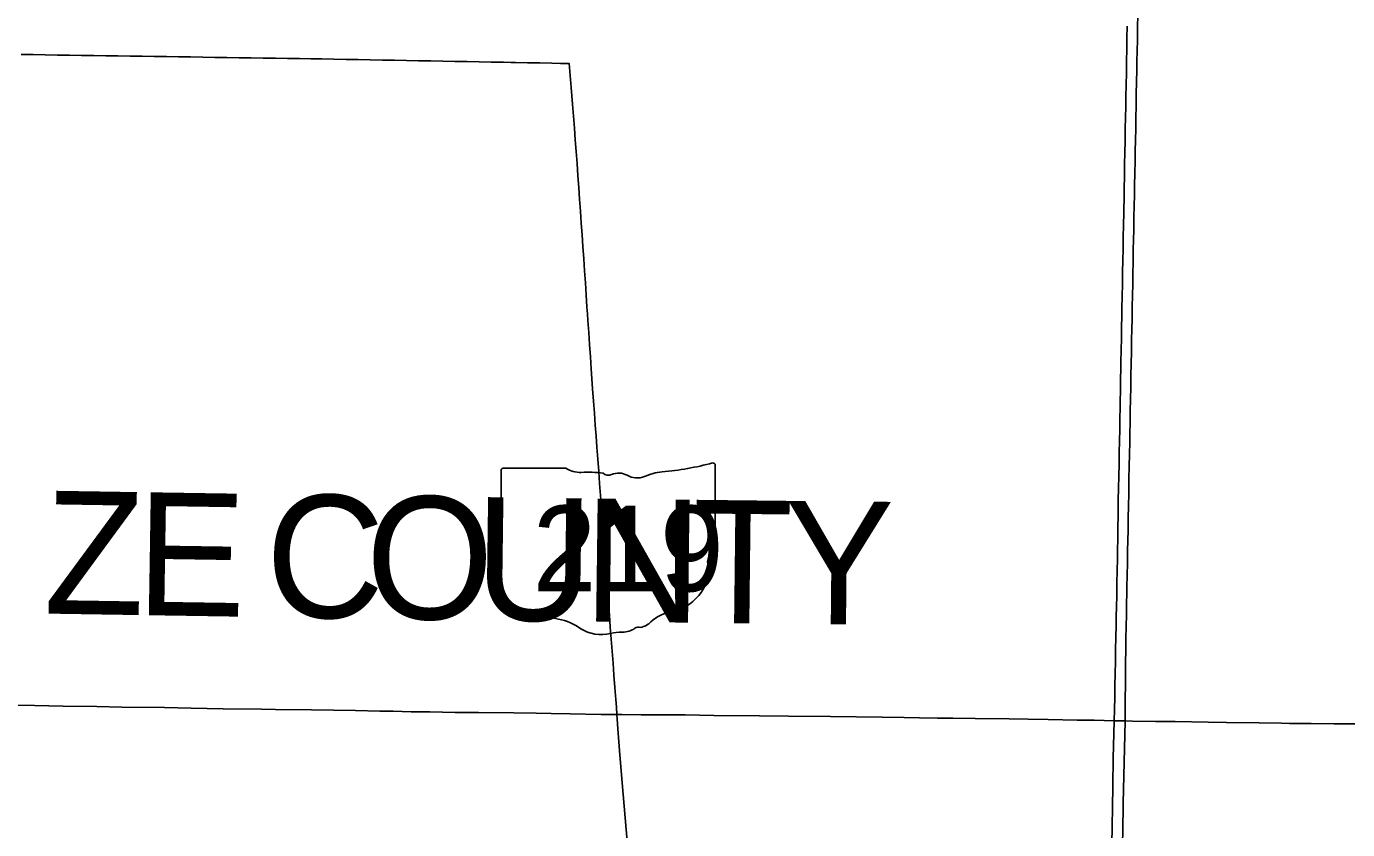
# Model space of a CAD drawing. Extents: x 0 to 34, y 0 to 22.
# Drawn here: x 5.3377 to 5.5103, y 19.3847 to 19.4897 of the extents above; entities that cross this region are included whole.
import ezdxf

# ---------------------------------------------------------------- set-up
doc = ezdxf.new("R2010")
doc.units = 0
for name, color, linetype in [('GM_X_County', 7, 'Continuous'), ('GM_X_County_Text', 7, 'Continuous'), ('GM_X_Interstate_Route', 7, 'Continuous'), ('GM_X_State_Location', 7, 'Continuous'), ('GM_X_State_Route', 7, 'Continuous'), ('GM_X_State_Shield', 7, 'Continuous')]:
    doc.layers.add(name, color=color, linetype=linetype)

msp = doc.modelspace()

# ---------------------------------------------------------------- linework, layer by layer
at = {"layer": 'GM_X_County'}
for points in [[(5.33372632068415, 19.400996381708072), (5.338736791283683, 19.400930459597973), (5.342480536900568, 19.400867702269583), (5.346858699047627, 19.400821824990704), (5.350127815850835, 19.400752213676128), (5.355718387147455, 19.400669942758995), (5.359198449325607, 19.400617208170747), (5.363364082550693, 19.400526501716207), (5.368374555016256, 19.400464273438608), (5.3702197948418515, 19.40043263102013), (5.374913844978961, 19.400380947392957), (5.38066262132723, 19.400290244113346), (5.3838262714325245, 19.40023275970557), (5.385567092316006, 19.400196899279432), (5.387938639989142, 19.400135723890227), (5.390365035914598, 19.400109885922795), (5.3936853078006, 19.400052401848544), (5.396744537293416, 19.400048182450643), (5.401333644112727, 19.4000007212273), (5.404286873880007, 19.39996169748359), (5.406237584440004, 19.399905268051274), (5.4087156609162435, 19.399846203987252), (5.4127752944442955, 19.39978819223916), (5.414796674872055, 19.39977553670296), (5.415465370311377, 19.399770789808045), (5.417996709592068, 19.399741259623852), (5.419578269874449, 19.399722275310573), (5.422318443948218, 19.39971752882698), (5.423743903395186, 19.399711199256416), (5.427487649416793, 19.39964527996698), (5.433447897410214, 19.399599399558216), (5.437245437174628, 19.399556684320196), (5.442730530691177, 19.399497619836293), (5.449481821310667, 19.399407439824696), (5.4523285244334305, 19.399371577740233), (5.454333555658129, 19.399358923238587), (5.456705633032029, 19.39931567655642), (5.458710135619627, 19.399298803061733), (5.4616106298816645, 19.399252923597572), (5.466039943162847, 19.399204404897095), (5.468518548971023, 19.399153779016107), (5.471154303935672, 19.399103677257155), (5.4749460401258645, 19.399033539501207), (5.477159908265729, 19.399024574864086), (5.47975980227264, 19.398953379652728), (5.4811715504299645, 19.398932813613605), (5.482168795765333, 19.39891857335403), (5.485173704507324, 19.398872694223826), (5.487756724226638, 19.398848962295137), (5.492026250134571, 19.398778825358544), (5.4944505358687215, 19.398722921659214), (5.498722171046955, 19.398672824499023), (5.501636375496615, 19.398632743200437), (5.502662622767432, 19.398611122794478), (5.505515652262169, 19.398592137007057), (5.508522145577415, 19.3985736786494), (5.511211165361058, 19.39855627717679)], [(5.511211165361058, 19.39855627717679), (5.508522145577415, 19.3985736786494), (5.505515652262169, 19.398592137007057), (5.502662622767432, 19.398611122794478), (5.501636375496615, 19.398632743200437), (5.498722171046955, 19.398672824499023), (5.4944505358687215, 19.398722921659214), (5.492026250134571, 19.398778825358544), (5.487756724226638, 19.398848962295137), (5.485173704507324, 19.398872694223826), (5.482168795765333, 19.39891857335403), (5.4811715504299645, 19.398932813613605), (5.47975980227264, 19.398953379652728), (5.477159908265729, 19.399024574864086), (5.4749460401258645, 19.399033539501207), (5.471154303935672, 19.399103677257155), (5.468518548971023, 19.399153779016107), (5.466039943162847, 19.399204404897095), (5.4616106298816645, 19.399252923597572), (5.458710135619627, 19.399298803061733), (5.456705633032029, 19.39931567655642), (5.454333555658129, 19.399358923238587), (5.4523285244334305, 19.399371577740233), (5.449481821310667, 19.399407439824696), (5.442730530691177, 19.399497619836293), (5.437245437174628, 19.399556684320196), (5.433447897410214, 19.399599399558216), (5.427487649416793, 19.39964527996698), (5.423743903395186, 19.399711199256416), (5.422318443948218, 19.39971752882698), (5.419578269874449, 19.399722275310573), (5.417996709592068, 19.399741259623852), (5.415465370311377, 19.399770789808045), (5.414796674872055, 19.39977553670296), (5.4127752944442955, 19.39978819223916), (5.4087156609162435, 19.399846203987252), (5.406237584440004, 19.399905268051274), (5.404286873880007, 19.39996169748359), (5.401333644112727, 19.4000007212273), (5.396744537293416, 19.400048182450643), (5.3936853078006, 19.400052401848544), (5.390365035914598, 19.400109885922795), (5.387938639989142, 19.400135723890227), (5.385567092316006, 19.400196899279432), (5.3838262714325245, 19.40023275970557), (5.38066262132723, 19.400290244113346), (5.374913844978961, 19.400380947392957), (5.3702197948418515, 19.40043263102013), (5.368374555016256, 19.400464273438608), (5.363364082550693, 19.400526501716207), (5.359198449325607, 19.400617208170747), (5.355718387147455, 19.400669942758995), (5.350127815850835, 19.400752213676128), (5.346858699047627, 19.400821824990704), (5.342480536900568, 19.400867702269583), (5.338736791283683, 19.400930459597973), (5.33372632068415, 19.400996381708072)]]:
    msp.add_lwpolyline(points, dxfattribs=at)
at = {"layer": 'GM_X_Interstate_Route'}
for points in [[(5.481191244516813, 19.398886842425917), (5.481240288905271, 19.40660637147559), (5.481270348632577, 19.40815628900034), (5.481300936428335, 19.40970673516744), (5.4813336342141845, 19.41128829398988), (5.481366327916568, 19.412869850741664), (5.481399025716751, 19.41445141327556), (5.481419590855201, 19.41543494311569), (5.481440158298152, 19.416417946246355), (5.48146969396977, 19.417999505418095), (5.481499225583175, 19.419581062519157), (5.481528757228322, 19.421162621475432), (5.481554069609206, 19.422522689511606), (5.481579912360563, 19.423882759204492), (5.481609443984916, 19.425464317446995), (5.481638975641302, 19.427045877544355), (5.4816685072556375, 19.42862743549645), (5.481686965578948, 19.42963153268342), (5.481705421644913, 19.430636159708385), (5.481736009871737, 19.432217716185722), (5.481766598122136, 19.433799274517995), (5.481797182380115, 19.43538083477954), (5.481820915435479, 19.436608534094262), (5.481844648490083, 19.43783623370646), (5.481873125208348, 19.439418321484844), (5.481901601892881, 19.44100040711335), (5.4819300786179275, 19.442582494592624), (5.4819575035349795, 19.44410920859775), (5.4819843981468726, 19.445635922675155), (5.482018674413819, 19.447217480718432), (5.48205295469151, 19.448799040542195), (5.482081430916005, 19.4501264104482), (5.482109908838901, 19.451454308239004), (5.4821357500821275, 19.45303639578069), (5.482162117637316, 19.454618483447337), (5.482184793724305, 19.455994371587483), (5.482207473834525, 19.457370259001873), (5.48223805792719, 19.45895181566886), (5.482268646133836, 19.460533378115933), (5.482293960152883, 19.461847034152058), (5.482319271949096, 19.4631612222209), (5.482349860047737, 19.46474278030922), (5.482380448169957, 19.46632434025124), (5.482405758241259, 19.467638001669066), (5.4824310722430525, 19.468951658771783), (5.482464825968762, 19.470533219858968), (5.482499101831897, 19.47211477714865), (5.482527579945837, 19.473456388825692), (5.482556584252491, 19.474797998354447), (5.4825808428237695, 19.476380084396), (5.482603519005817, 19.477842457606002), (5.482626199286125, 19.479304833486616), (5.482657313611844, 19.480886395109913), (5.482687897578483, 19.482467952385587), (5.482718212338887, 19.484008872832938), (5.482742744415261, 19.485256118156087), (5.4827659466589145, 19.486462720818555), (5.48279706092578, 19.488044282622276), (5.482828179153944, 19.489625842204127), (5.482858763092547, 19.491207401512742)], [(5.4797794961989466, 19.398907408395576), (5.479809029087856, 19.400488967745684), (5.479836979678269, 19.40201146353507), (5.479865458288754, 19.403534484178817), (5.4798960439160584, 19.405116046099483), (5.479926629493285, 19.40669760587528), (5.479957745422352, 19.40827916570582), (5.479988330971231, 19.409860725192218), (5.480019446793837, 19.411442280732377), (5.480042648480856, 19.4126251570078), (5.480065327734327, 19.413808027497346), (5.480094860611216, 19.415389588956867), (5.480124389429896, 19.416971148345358), (5.480153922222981, 19.418552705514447), (5.480183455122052, 19.42013426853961), (5.480206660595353, 19.42137515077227), (5.4802298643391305, 19.422615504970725), (5.48025095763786, 19.42419759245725), (5.48027205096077, 19.425779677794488), (5.480285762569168, 19.426785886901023), (5.480299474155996, 19.42779209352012), (5.480333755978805, 19.42937365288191), (5.480368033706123, 19.43095521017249), (5.480402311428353, 19.432536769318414), (5.480435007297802, 19.434022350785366), (5.4804671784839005, 19.43550845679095), (5.480497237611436, 19.43709001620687), (5.480527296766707, 19.438671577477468), (5.480546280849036, 19.43965721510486), (5.480564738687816, 19.44064285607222), (5.480590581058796, 19.442224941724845), (5.4806158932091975, 19.44380703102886), (5.480632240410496, 19.444813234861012), (5.480648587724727, 19.44581944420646), (5.480676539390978, 19.44740153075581), (5.48070449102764, 19.448983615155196), (5.48073296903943, 19.450565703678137), (5.480753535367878, 19.451722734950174), (5.480774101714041, 19.452879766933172), (5.480805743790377, 19.454461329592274), (5.480837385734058, 19.45604288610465), (5.480868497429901, 19.45762444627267), (5.480898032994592, 19.4591105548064), (5.480927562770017, 19.460596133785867), (5.480958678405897, 19.462177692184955), (5.480989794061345, 19.46375925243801), (5.481020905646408, 19.465340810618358), (5.48103672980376, 19.466156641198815), (5.481053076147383, 19.466972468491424), (5.481081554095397, 19.468554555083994), (5.481110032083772, 19.470136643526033), (5.481138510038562, 19.471718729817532), (5.481165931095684, 19.47321801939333), (5.481192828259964, 19.474716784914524), (5.481223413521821, 19.476298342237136), (5.481254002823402, 19.477879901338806), (5.481279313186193, 19.47919356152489), (5.481304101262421, 19.48050721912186), (5.4813331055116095, 19.482089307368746), (5.481361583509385, 19.48367139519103), (5.48136802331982, 19.484022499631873), (5.481390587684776, 19.485253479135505), (5.481417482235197, 19.48672429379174), (5.481443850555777, 19.488195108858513), (5.481474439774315, 19.489776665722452)], [(5.4794024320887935, 19.380297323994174), (5.479494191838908, 19.385203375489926), (5.479549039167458, 19.387577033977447), (5.479598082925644, 19.390479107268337), (5.479651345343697, 19.394066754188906), (5.4797794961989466, 19.398907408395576)], [(5.480139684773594, 19.345307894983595), (5.480160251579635, 19.34653190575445), (5.480238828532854, 19.35180500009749), (5.480266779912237, 19.353070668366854), (5.48032848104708, 19.355548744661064), (5.480407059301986, 19.359977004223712), (5.480423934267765, 19.361242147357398), (5.480441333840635, 19.36234960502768), (5.480491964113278, 19.364827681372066), (5.48053573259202, 19.36725302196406), (5.480562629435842, 19.368571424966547), (5.480613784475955, 19.37068034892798), (5.480690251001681, 19.374053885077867), (5.4807382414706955, 19.37679563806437), (5.480759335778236, 19.37806078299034), (5.480834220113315, 19.38222641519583), (5.480855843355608, 19.383175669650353), (5.480884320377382, 19.38438807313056), (5.480958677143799, 19.388183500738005), (5.481191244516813, 19.398886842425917)]]:
    msp.add_lwpolyline(points, dxfattribs=at)
at = {"layer": 'GM_X_State_Route'}
for points in [[(5.336979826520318, 19.486065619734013), (5.338561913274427, 19.486042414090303), (5.340144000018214, 19.486019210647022), (5.3417260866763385, 19.485996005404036), (5.343308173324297, 19.485972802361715), (5.344890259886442, 19.485949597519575), (5.346472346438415, 19.485926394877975), (5.348054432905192, 19.485903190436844), (5.3496365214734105, 19.48587945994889), (5.351218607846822, 19.485856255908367), (5.352800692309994, 19.485832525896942), (5.354382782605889, 19.485809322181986), (5.355964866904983, 19.485785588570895), (5.35754695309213, 19.485762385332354), (5.3591290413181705, 19.485738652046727), (5.360711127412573, 19.485715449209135), (5.362293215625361, 19.485691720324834), (5.36387530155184, 19.485668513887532), (5.365457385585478, 19.485644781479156), (5.367039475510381, 19.48562157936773), (5.368621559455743, 19.48559784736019), (5.3702036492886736, 19.485574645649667), (5.3717857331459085, 19.48555091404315), (5.373367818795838, 19.48552770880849), (5.374816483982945, 19.48550608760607), (5.376265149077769, 19.485484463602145), (5.377846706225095, 19.48545493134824), (5.379428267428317, 19.48542540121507), (5.381009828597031, 19.48539586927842), (5.3825913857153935, 19.4853663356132), (5.384172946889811, 19.485336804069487), (5.385754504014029, 19.485307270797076), (5.387336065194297, 19.485277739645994), (5.38891762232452, 19.48524820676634), (5.390499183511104, 19.48521867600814), (5.392080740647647, 19.48518914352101), (5.393662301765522, 19.485159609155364), (5.395243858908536, 19.48513007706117), (5.3968254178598, 19.485101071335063), (5.39840697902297, 19.485071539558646), (5.399239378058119, 19.485056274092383)], [(5.399239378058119, 19.485056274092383), (5.399988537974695, 19.48504253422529), (5.4009550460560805, 19.485024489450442)], [(5.4009550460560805, 19.485024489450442), (5.401570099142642, 19.48501300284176), (5.403151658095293, 19.484983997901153), (5.4047332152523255, 19.48495446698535), (5.406314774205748, 19.484925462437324), (5.4074501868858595, 19.484904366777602), (5.408585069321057, 19.48488327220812), (5.408711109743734, 19.483306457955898), (5.408837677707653, 19.48172964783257), (5.4089236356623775, 19.480655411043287), (5.40900959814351, 19.479581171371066), (5.409132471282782, 19.4780038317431), (5.4092553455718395, 19.476426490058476), (5.4093740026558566, 19.474898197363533), (5.409492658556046, 19.47337042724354), (5.409608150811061, 19.471792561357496), (5.409724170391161, 19.470214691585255), (5.409835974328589, 19.46868639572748), (5.40994829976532, 19.46715757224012), (5.4100569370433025, 19.465579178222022), (5.410165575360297, 19.464000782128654), (5.410270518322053, 19.462471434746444), (5.410375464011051, 19.460942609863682), (5.410480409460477, 19.459364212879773), (5.41058535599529, 19.457785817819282), (5.410690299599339, 19.45620742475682), (5.410795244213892, 19.45462902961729), (5.410900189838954, 19.453050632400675), (5.41095872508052, 19.452170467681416), (5.41101726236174, 19.451290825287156), (5.411126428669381, 19.449712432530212), (5.411235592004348, 19.448134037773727), (5.411344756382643, 19.446555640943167), (5.411453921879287, 19.44497724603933), (5.411544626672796, 19.44365778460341), (5.411635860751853, 19.442337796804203), (5.4117513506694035, 19.440759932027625), (5.411866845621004, 19.43918206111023), (5.41198233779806, 19.43760419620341), (5.412088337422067, 19.436161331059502), (5.412193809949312, 19.43471794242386), (5.412312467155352, 19.433140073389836), (5.412431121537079, 19.431562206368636), (5.4125497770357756, 19.42998433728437), (5.412668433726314, 19.42840647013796), (5.412787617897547, 19.426828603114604), (5.412894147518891, 19.425415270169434), (5.413000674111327, 19.424001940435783), (5.413118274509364, 19.422424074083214), (5.413235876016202, 19.420846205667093), (5.413327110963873, 19.41962008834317), (5.41341834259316, 19.418393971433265), (5.41353278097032, 19.416816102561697), (5.4136466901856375, 19.415238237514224), (5.413735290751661, 19.414011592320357), (5.413824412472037, 19.41278441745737), (5.413944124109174, 19.411207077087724), (5.414063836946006, 19.409629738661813), (5.414183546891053, 19.40805239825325), (5.414303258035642, 19.406475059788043), (5.414423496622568, 19.404897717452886), (5.414543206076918, 19.403320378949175), (5.414663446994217, 19.40174303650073), (5.414739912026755, 19.40073630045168), (5.41481638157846, 19.399729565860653)], [(5.41481638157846, 19.399729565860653), (5.414847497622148, 19.39922118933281), (5.414927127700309, 19.397921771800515), (5.4151596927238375, 19.395080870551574), (5.415511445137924, 19.390821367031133), (5.4162650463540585, 19.381670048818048), (5.416421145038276, 19.380094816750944), (5.4166995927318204, 19.376941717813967), (5.416926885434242, 19.374260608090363), (5.417307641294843, 19.36963247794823), (5.4176810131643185, 19.365268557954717), (5.41793836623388, 19.362219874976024), (5.418171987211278, 19.35900929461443), (5.418334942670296, 19.357168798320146), (5.418535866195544, 19.354803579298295), (5.418651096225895, 19.35319881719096)]]:
    msp.add_lwpolyline(points, dxfattribs=at)
at = {"layer": 'GM_X_State_Shield'}
for p, q in [((5.427657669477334, 19.423496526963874), (5.427657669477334, 19.432381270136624)), ((5.399685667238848, 19.431668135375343), (5.399685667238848, 19.414683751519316)), ((5.408152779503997, 19.43196036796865), (5.399960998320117, 19.43196036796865)), ((5.427654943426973, 19.423498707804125), (5.427657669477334, 19.423496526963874))]:
    msp.add_line(p, q, dxfattribs=at)
for centre, major_axis, ratio, start_param, end_param in [((5.417693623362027, 19.45511587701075), (0.029664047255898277, 0), 0.7999999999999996, 4.81439421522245, 5.042368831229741), ((5.427347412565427, 19.43241811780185), (0.00031139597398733, 0), 0.8000000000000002, 6.141151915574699, 7.989035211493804), ((5.400006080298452, 19.431704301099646), (0.00032405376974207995, 0), 0.7999999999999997, 1.7126933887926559, 3.283489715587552), ((5.410103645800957, 19.43393207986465), (0.0031431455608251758, 0), 0.8000000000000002, 4.042522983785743, 4.731795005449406), ((5.411145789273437, 19.422425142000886), (0.011283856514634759, 0), 0.7999999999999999, 1.4047577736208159, 1.6578580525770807), ((5.413707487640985, 19.431792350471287), (0.0009067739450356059, 0), 0.8, 3.836095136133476, 5.185414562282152), ((5.415038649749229, 19.429829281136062), (0.001885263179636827, 0), 0.8000000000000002, 0.9506229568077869, 2.0794050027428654), ((5.417471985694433, 19.43252179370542), (0.0022679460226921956, 0), 0.8, 4.0815607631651, 5.145722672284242), ((5.421477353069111, 19.426772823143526), (0.005967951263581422, 0), 0.8000000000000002, 1.6990113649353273, 2.107814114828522), ((5.427325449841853, 19.423462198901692), (0.0003332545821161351, 0), 0.8, 5.054540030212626, 6.418171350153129), ((5.427585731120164, 19.422844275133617), (0.0004819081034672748, 0), 0.8000000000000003, 1.8839779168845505, 3.671072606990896), ((5.424519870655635, 19.42172118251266), (0.00289289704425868, 0), 0.8, 5.934694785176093, 6.69594811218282), ((5.428773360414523, 19.419778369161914), (0.0021047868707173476, 0), 0.7999999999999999, 2.3877238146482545, 3.2625368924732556), ((5.419355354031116, 19.418648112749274), (0.007419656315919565, 0), 0.8000000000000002, 5.1017524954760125, 6.440017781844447), ((5.4000089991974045, 19.414646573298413), (0.00032693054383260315, 0), 0.7999999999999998, 3.0012400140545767, 4.508300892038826), ((5.400058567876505, 19.416384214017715), (0.0024948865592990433, 0), 0.8, 4.6659456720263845, 4.897461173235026), ((5.400569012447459, 19.4137038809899), (0.0008996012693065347, 0), 0.8000000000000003, 0.5192071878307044, 1.6278990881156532), ((5.411926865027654, 19.428963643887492), (0.02142156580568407, 0), 0.7999999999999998, 4.195997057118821, 4.488960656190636), ((5.422483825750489, 19.4099154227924), (0.004063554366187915, 0), 0.8000000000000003, 1.6476453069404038, 2.4884337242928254), ((5.405540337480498, 19.407053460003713), (0.006702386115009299, 0), 0.8, 0.8235188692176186, 1.3235874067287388), ((5.417335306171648, 19.413037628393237), (0.002397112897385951, 0), 0.8000000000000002, 4.93706856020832, 5.642249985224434), ((5.412789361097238, 19.413619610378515), (0.004253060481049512, 0), 0.8000000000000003, 4.0264810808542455, 4.996735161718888), ((5.4152467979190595, 19.407747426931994), (0.003494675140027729, 0), 0.7999999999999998, 1.4956620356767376, 1.9409797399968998), ((5.4155574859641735, 19.41234770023), (0.002266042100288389, 0), 0.8, 4.691043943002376, 5.507373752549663), ((5.417607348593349, 19.410702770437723), (0.000637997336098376, 0), 0.8000000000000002, 1.1475841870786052, 2.315151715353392)]:
    msp.add_ellipse(centre, major_axis=major_axis, ratio=ratio, start_param=start_param, end_param=end_param, dxfattribs=at)

# ---------------------------------------------------------------- texts
at = {"layer": 'GM_X_County_Text'}
for s, height, rotation, p in [('Z', 0.016074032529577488, 359.080703, (5.339885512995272, 19.412971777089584)), ('E', 0.016074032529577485, 359.104163, (5.351909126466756, 19.412778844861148)), ('C', 0.016074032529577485, 359.183308, (5.36881641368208, 19.41251624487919)), ('O', 0.016074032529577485, 359.243691, (5.3819038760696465, 19.41232968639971)), ('U', 0.016074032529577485, 359.25456399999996, (5.396119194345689, 19.41214203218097)), ('N', 0.016074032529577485, 359.271703, (5.410334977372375, 19.411957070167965)), ('T', 0.01607403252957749, 359.342044, (5.4245549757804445, 19.411776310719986)), ('Y', 0.016074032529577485, 359.433727, (5.436584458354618, 19.411638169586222))]:
    msp.add_text(s, height=height, rotation=rotation, dxfattribs=at).set_placement(p)
at = {"layer": 'GM_X_State_Location'}
for s, p in [('s', (5.413357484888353, 19.422046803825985)), ('r', (5.413356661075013, 19.422046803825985))]:
    msp.add_text(s, height=1.6074032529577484e-05, dxfattribs=at).set_placement(p)
msp.add_text('219', height=1.6074032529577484e-05, rotation=1.0000000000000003e-05, dxfattribs=at).set_placement((5.407682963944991, 19.42087738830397))
at = {"layer": 'GM_X_State_Shield'}
msp.add_text('219', height=0.011189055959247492, dxfattribs=at).set_placement((5.403799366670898, 19.415881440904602))

doc.saveas('drawing.dxf')
